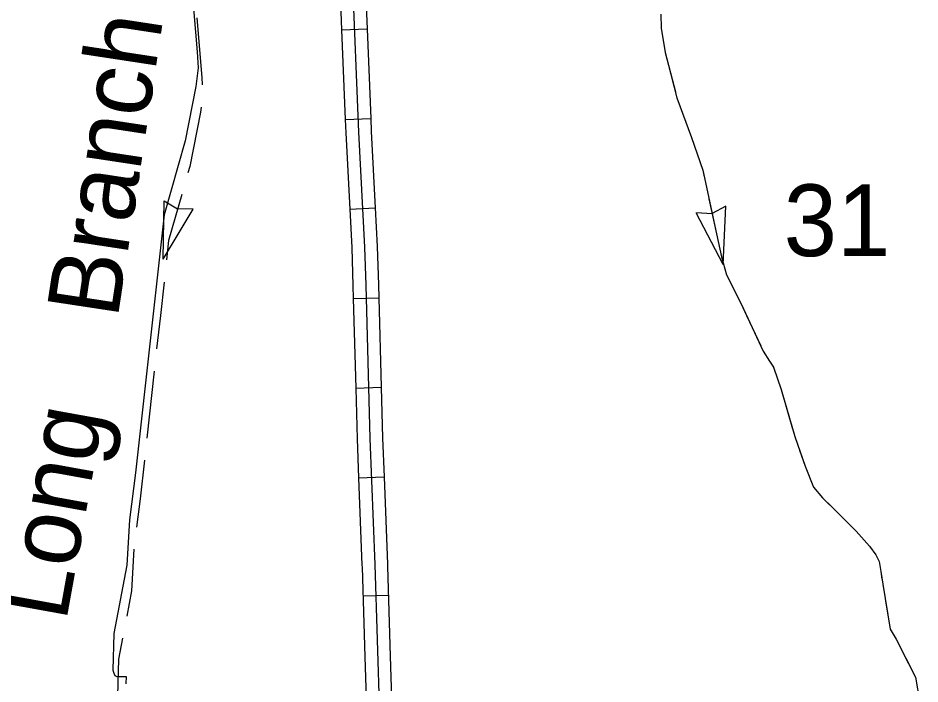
# Model space of a CAD drawing. Extents: x 1084508 to 1142749, y 1057638 to 1093403.
# Drawn here: x 1115427 to 1117093, y 1077882 to 1079113 of the extents above; entities that cross this region are included whole.
import ezdxf

# ---------------------------------------------------------------- set-up
doc = ezdxf.new("R2010")
doc.units = 0
for name, color, linetype in [('Level 32', 7, 'Continuous'), ('Level 35', 7, 'Continuous'), ('Level 43', 7, 'Continuous'), ('Level 5', 7, 'Continuous')]:
    doc.layers.add(name, color=color, linetype=linetype)

msp = doc.modelspace()

# ---------------------------------------------------------------- linework, layer by layer
at = {"layer": 'Level 32'}
for p, q in [((1116024.6, 1079091), (1116071.7, 1079092.9)), ((1116031.3, 1078925.4), (1116078.4, 1078927.3)), ((1116039.6, 1078759.6), (1116086.6, 1078762)), ((1116046.3, 1078594.6), (1116093.4, 1078595.9)), ((1116050.8, 1078428.9), (1116097.9, 1078430.2)), ((1116056.1, 1078263), (1116103.2, 1078264.8)), ((1116064.1, 1078044.7), (1116111.1, 1078046.2))]:
    msp.add_line(p, q, dxfattribs=at)
for points in [[(1115974.3, 1081410.9), (1115980.8, 1081148.1), (1115988.1, 1080868.9), (1115997.9, 1080592.5), (1116006.8, 1080304.8), (1116014.1, 1080116.4), (1116019.4, 1080025.5), (1116028.7, 1079742.2), (1116036.8, 1079462.6), (1116044.1, 1079191.9), (1116055.8, 1078901.7), (1116066.8, 1078689.4), (1116069.2, 1078618.8), (1116076.9, 1078335.5), (1116085.8, 1078102.5), (1116094.4, 1077824.5), (1116098.4, 1077690.9)], [(1116018.8, 1079256.9), (1116020.6, 1079191.1), (1116024.6, 1079091)], [(1116065.9, 1079258.2), (1116067.6, 1079192.7), (1116071.7, 1079092.9)], [(1116024.6, 1079091), (1116031.3, 1078925.4)], [(1116071.7, 1079092.9), (1116078.4, 1078927.3)], [(1116031.3, 1078925.4), (1116032.3, 1078900.6), (1116039.6, 1078759.6)], [(1116078.4, 1078927.3), (1116079.3, 1078902.8), (1116086.6, 1078762)], [(1116039.6, 1078759.6), (1116043.3, 1078688.4), (1116045.7, 1078618.1), (1116046.3, 1078594.6)], [(1116086.6, 1078762), (1116090.3, 1078690.4), (1116092.7, 1078619.5), (1116093.4, 1078595.9)], [(1116046.3, 1078594.6), (1116050.8, 1078428.9)], [(1116093.4, 1078595.9), (1116097.9, 1078430.2)], [(1116097.9, 1078430.2), (1116100.4, 1078336.3), (1116103.2, 1078264.8)], [(1116050.8, 1078428.9), (1116053.4, 1078334.7), (1116056.1, 1078263)], [(1116056.1, 1078263), (1116062.3, 1078101.7), (1116062.4, 1078097.6)], [(1116103.2, 1078264.8), (1116109.4, 1078103.4), (1116109.5, 1078099)], [(1116062.4, 1078097.6), (1116067.5, 1077932)], [(1116109.5, 1078099), (1116114.6, 1077933.4)], [(1116067.5, 1077932), (1116069.9, 1077855.4)], [(1116114.6, 1077933.4), (1116117, 1077855.5)]]:
    msp.add_lwpolyline(points, dxfattribs=at)
at = {"layer": 'Level 43'}
for p, q in [((1115695, 1078667.2), (1115696.9, 1078774.9)), ((1115696.9, 1078774.9), (1115721.5, 1078760.1)), ((1116734.9, 1078764.8), (1116709.3, 1078751.7)), ((1116729.7, 1078657.3), (1116734.5, 1078764.9)), ((1115695, 1078667.2), (1115750.5, 1078759.5)), ((1115750.5, 1078759.5), (1115721.8, 1078760)), ((1116729.7, 1078657.3), (1116680.1, 1078752.9)), ((1116680.3, 1078753.1), (1116709, 1078751.7))]:
    msp.add_line(p, q, dxfattribs=at)
for points in [[(1115741.9, 1079240.2), (1115757.9, 1079050.4), (1115759.7, 1079021), (1115755.2, 1078986.3), (1115735.7, 1078885.6), (1115696.5, 1078749.3), (1115643.9, 1078271.9), (1115632.4, 1078185.4), (1115627.9, 1078101.7), (1115603.9, 1077975.2), (1115602.1, 1077907.5), (1115603.6, 1077901.6), (1115605.7, 1077897.7), (1115609, 1077895.6), (1115626.8, 1077895.6), (1115626.1, 1077882.3)], [(1115757.1, 1079113.4), (1115766.4, 1079003), (1115767.2, 1078989.5)], [(1116614.4, 1079120), (1116615.1, 1079093.8), (1116622.9, 1079049.2), (1116644.4, 1078965.5), (1116671.4, 1078892.2), (1116692.1, 1078831.7), (1116717.2, 1078713.9), (1116726.5, 1078671.6), (1116735.9, 1078638.2), (1116762.8, 1078584.6), (1116803.7, 1078497), (1116815.2, 1078478.3), (1116823.1, 1078467.7), (1116837.1, 1078426.4), (1116862.2, 1078339.1), (1116881.5, 1078284.2), (1116896.9, 1078245.8), (1116913.4, 1078226), (1116941.1, 1078198.7), (1116975.5, 1078164.6), (1117000.3, 1078136.9), (1117011.8, 1078120.8), (1117017.9, 1078108.2), (1117021.1, 1078089.9), (1117024.7, 1078066.2), (1117038.7, 1077983.4), (1117049.5, 1077964.4), (1117085.4, 1077894.3), (1117093.5, 1077847.9)], [(1116615, 1079097.4), (1116615.1, 1079093.8), (1116622.9, 1079049.2), (1116641.7, 1078976.1)], [(1115764.9, 1078948.3), (1115763.7, 1078938.9), (1115744.1, 1078838.2), (1115740.7, 1078826.4)], [(1116654.9, 1078936.9), (1116671.4, 1078892.2), (1116692.1, 1078831.7), (1116694.7, 1078819.3)], [(1115729.3, 1078786.6), (1115704.9, 1078701.9), (1115701, 1078666)], [(1116703.4, 1078778.8), (1116717.2, 1078713.9), (1116726.5, 1078671.6), (1116730.5, 1078657.5)], [(1115696.5, 1078624.8), (1115689.7, 1078563)], [(1116745.5, 1078619.1), (1116762.8, 1078584.6), (1116772.8, 1078563.2)], [(1115689.7, 1078563), (1115682.9, 1078501.2)], [(1116772.8, 1078563.2), (1116799.1, 1078506.9)], [(1116820.3, 1078471.5), (1116823.1, 1078467.7), (1116837.1, 1078426.4), (1116858.1, 1078353.4)], [(1115678.3, 1078460.1), (1115664.7, 1078336.5)], [(1116871, 1078314), (1116881.5, 1078284.2), (1116896.9, 1078245.8), (1116913.4, 1078226), (1116931.6, 1078208.1)], [(1115660.2, 1078295.3), (1115652.4, 1078224.4), (1115645.4, 1078171.9)], [(1116961, 1078178.9), (1116975.5, 1078164.6), (1117000.3, 1078136.9), (1117011.8, 1078120.8), (1117017.9, 1078108.2), (1117021.1, 1078089.9), (1117023.3, 1078075.7)], [(1115640.4, 1078130.8), (1115636.4, 1078054.3), (1115627.5, 1078007.4)], [(1117030, 1078034.8), (1117038.7, 1077983.4), (1117049.5, 1077964.4), (1117072.4, 1077919.6)], [(1115619.7, 1077966.7), (1115612.3, 1077927.8), (1115610.6, 1077860.1), (1115612, 1077854.2), (1115614.1, 1077850.3), (1115617.5, 1077848.2), (1115619.9, 1077848.2)]]:
    msp.add_lwpolyline(points, dxfattribs=at)

# ---------------------------------------------------------------- texts
at = {"layer": 'Level 35'}
for s, rotation, p in [('Branch', 81.3478, (1115610.5, 1078555.2)), ('Long', 79.7495, (1115515.4, 1077995.2))]:
    msp.add_text(s, height=132.58, rotation=rotation, dxfattribs=at).set_placement(p)
at = {"layer": 'Level 5'}
msp.add_text('31', height=132.58, dxfattribs=at).set_placement((1116841.6, 1078672.7))

doc.saveas('drawing.dxf')
